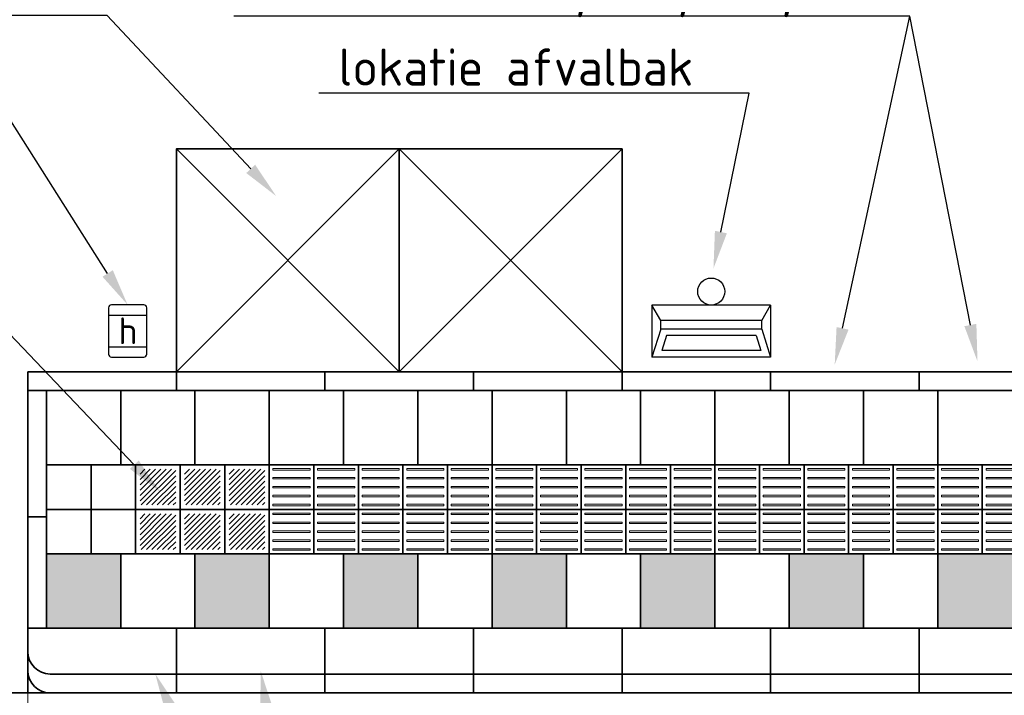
# Model space of a CAD drawing. Header units: metres. Extents: x -699 to 2316, y -1199 to 781.
# Tile 462 of 593: x 924.18 to 930.8, y -244.78 to -240.23. Entities that reach past the tile are written whole.
import ezdxf
from ezdxf import colors
from ezdxf.entities.mleader import LeaderData, LeaderLine
from ezdxf.enums import TextEntityAlignment as Align
from ezdxf.math import Vec2, Vec3

# ---------------------------------------------------------------- set-up
doc = ezdxf.new("R2010")
doc.units = ezdxf.units.M
doc.header["$PDMODE"] = 1
for name, color, linetype, lineweight in [('N-WE-IE-MEUBILAIR_WEGMEUBILAIR_ABRI-G', 7, 'Continuous', 35), ('N-WE-IE-MEUBILAIR_WEGMEUBILAIR_AFVALBAK-S-100', 7, 'Continuous', 25), ('N-WE-VH-KANTOPSLUITING-G', 251, 'Continuous', 35), ('N-WE-VH-KANTVERHARDING-G', 210, 'Continuous', 35), ('N-WE-VH-VERHARDING_TEGEL-G', 252, 'Continuous', 35), ('N-WE-VW-HALTEPAAL-S-100', 7, 'Continuous', 25), ('X-XX-AL-M', 7, 'Continuous', 18), ('X-XX-AL-T25', 7, 'Continuous', 25)]:
    doc.layers.add(name, color=color, linetype=linetype, lineweight=lineweight)
doc.styles.add('NLCS-ISO', font='NLCS-ISO.ttf')
doc.styles.add('NLCS-ISO-M100-T25', font='NLCS-ISO.ttf', dxfattribs={"height": 0.25})
doc.dimstyles.new('NLCS-M100-T25-PIJL_A_L2_H1', dxfattribs={"dimscale": 0.1, "dimtxt": 2.5, "dimasz": 2.5, "dimexe": 2, "dimexo": 2, "dimgap": 0.7, "dimtad": 1, "dimzin": 0, "dimdsep": 46, "dimtxsty": 'NLCS-ISO-M100-T25', "dimcen": 0, "dimdle": 2, "dimclrd": 256, "dimclre": 256, "dimclrt": 256, "dimadec": 1, "dimazin": 0, "dimtfac": 1, "dimtdec": 3, "dimtofl": 0, "dimtmove": 0, "dimatfit": 3, "dimfxl": 2, "dimtfillclr": 256, "dimtolj": 1, "dimtzin": 0, "dimlwd": -1, "dimlwe": -1, "dimarcsym": 0})

# ---------------------------------------------------------------- blocks, each defined once
blk = doc.blocks.new('geleiderlijn')
for points in [[(0, 0), (0.3, 0), (0.3, 0.3), (0, 0.3)], [(0, -0.3), (0.3, -0.3), (0.3, 0), (0, 0)]]:
    blk.add_lwpolyline(points, close=True)
at = {"lineweight": 9}
for points in [[(0.025, 0.265), (0.275, 0.265), (0.275, 0.275), (0.025, 0.275)], [(0.025, 0.205), (0.275, 0.205), (0.275, 0.215), (0.025, 0.215)], [(0.025, 0.145), (0.275, 0.145), (0.275, 0.155), (0.025, 0.155)], [(0.025, 0.085), (0.275, 0.085), (0.275, 0.095), (0.025, 0.095)], [(0.025, 0.025), (0.275, 0.025), (0.275, 0.035), (0.025, 0.035)], [(0.025, -0.035), (0.275, -0.035), (0.275, -0.025), (0.025, -0.025)], [(0.025, -0.095), (0.275, -0.095), (0.275, -0.085), (0.025, -0.085)], [(0.025, -0.155), (0.275, -0.155), (0.275, -0.145), (0.025, -0.145)], [(0.025, -0.215), (0.275, -0.215), (0.275, -0.205), (0.025, -0.205)], [(0.025, -0.275), (0.275, -0.275), (0.275, -0.265), (0.025, -0.265)]]:
    blk.add_lwpolyline(points, close=True, dxfattribs=at)
blk = doc.blocks.new('SVW-PERRON-A-P-SO')
at = {"layer": 'N-WE-VH-VERHARDING_TEGEL-G', "lineweight": 9}
h = blk.add_hatch(dxfattribs=at)
h.set_pattern_fill('ANSI31', color=256, scale=0.008, style=0)
h.set_pattern_definition([(45, (0.755, 1.025), (-0.0179605, 0.0179605), [])])
h.paths.add_polyline_path([(0.995, 1.505), (0.755, 1.505), (0.755, 1.265), (0.995, 1.265)])
h = blk.add_hatch(dxfattribs=at)
h.set_pattern_fill('ANSI31', color=256, scale=0.008, style=0)
h.set_pattern_definition([(45, (1.055, 1.025), (-0.0179605, 0.0179605), [])])
h.paths.add_polyline_path([(1.295, 1.505), (1.055, 1.505), (1.055, 1.265), (1.295, 1.265)])
h = blk.add_hatch(dxfattribs=at)
h.set_pattern_fill('ANSI31', color=256, scale=0.008, style=0)
h.set_pattern_definition([(45, (1.355, 1.025), (-0.0179605, 0.0179605), [])])
h.paths.add_polyline_path([(1.595, 1.505), (1.355, 1.505), (1.355, 1.265), (1.595, 1.265)])
h = blk.add_hatch(dxfattribs=at)
h.set_pattern_fill('ANSI31', color=256, scale=0.008, style=0)
h.set_pattern_definition([(45, (0.755, 0.725), (-0.0179605, 0.0179605), [])])
h.paths.add_polyline_path([(0.995, 1.205), (0.755, 1.205), (0.755, 0.965), (0.995, 0.965)])
h = blk.add_hatch(dxfattribs=at)
h.set_pattern_fill('ANSI31', color=256, scale=0.008, style=0)
h.set_pattern_definition([(45, (1.055, 0.725), (-0.0179605, 0.0179605), [])])
h.paths.add_polyline_path([(1.295, 1.205), (1.055, 1.205), (1.055, 0.965), (1.295, 0.965)])
h = blk.add_hatch(dxfattribs=at)
h.set_pattern_fill('ANSI31', color=256, scale=0.008, style=0)
h.set_pattern_definition([(45, (1.355, 0.725), (-0.0179605, 0.0179605), [])])
h.paths.add_polyline_path([(1.595, 1.205), (1.355, 1.205), (1.355, 0.965), (1.595, 0.965)])
at = {"layer": 'N-WE-VH-VERHARDING_TEGEL-G'}
for points in [[(0.625, 0.435), (0.625, 0.935), (0.125, 0.935), (0.125, 0.435), (0.185, 0.435)], [(1.625, 0.435), (1.625, 0.935), (1.125, 0.935), (1.125, 0.435)], [(2.125, 0.435), (2.625, 0.435), (2.625, 0.935), (2.125, 0.935)], [(3.125, 0.935), (3.125, 0.435), (3.625, 0.435), (3.625, 0.935)], [(4.625, 0.935), (4.125, 0.935), (4.125, 0.435), (4.625, 0.435)], [(5.125, 0.935), (5.125, 0.435), (5.625, 0.435), (5.625, 0.935)], [(6.625, 0.435), (6.625, 0.935), (6.125, 0.935), (6.125, 0.435)]]:
    blk.add_hatch(color=256, dxfattribs=at).paths.add_polyline_path(points)
at = {"layer": 'N-WE-VH-KANTOPSLUITING-G'}
for p, q in [((0, 2.16), (0, 2.035)), ((0, 2.16), (16, 2.16)), ((1, 2.16), (1, 2.035)), ((2, 2.16), (2, 2.035)), ((3, 2.16), (3, 2.035)), ((4, 2.16), (4, 2.035)), ((5, 2.16), (5, 2.035)), ((6, 2.16), (6, 2.035)), ((0, 2.035), (0, 0)), ((0, 2.035), (15, 2.035)), ((0.125, 2.035), (0.125, 0.435)), ((0, 1.185), (0.125, 1.185)), ((0, 0.435), (15.875, 0.435)), ((1, 0.435), (1, 0)), ((2, 0.435), (2, 0)), ((3, 0.435), (3, 0)), ((4, 0.435), (4, 0)), ((5, 0.435), (5, 0)), ((6, 0.435), (6, 0)), ((0.15, 0.127), (5, 0.127)), ((16, 0.127), (5, 0.127)), ((0, 0), (5, 0)), ((16, 0), (5, 0))]:
    blk.add_line(p, q, dxfattribs=at)
blk.add_lwpolyline([(0.125, 0.935), (0.125, 0.435)], dxfattribs=at)
for centre in [(0.15, 0.277), (0.15, 0.15)]:
    blk.add_arc(centre, 0.15, 180, 270, dxfattribs=at)
at = {"layer": 'N-WE-VH-VERHARDING_TEGEL-G'}
blk.add_line((0.125, 0.935), (15.875, 0.935), dxfattribs=at)
for points in [[(0.625, 2.035), (0.625, 1.535)], [(1.125, 2.035), (1.125, 1.535)], [(1.625, 2.035), (1.625, 1.535)], [(2.125, 2.035), (2.125, 1.535)], [(2.625, 2.035), (2.625, 1.535)], [(3.125, 2.035), (3.125, 1.535)], [(3.625, 2.035), (3.625, 1.535)], [(4.125, 2.035), (4.125, 1.535)], [(4.625, 2.035), (4.625, 1.535)], [(5.125, 2.035), (5.125, 1.535)], [(5.625, 2.035), (5.625, 1.535)], [(6.125, 2.035), (6.125, 1.535)], [(0.625, 0.935), (0.625, 0.435)], [(1.125, 0.935), (1.125, 0.435)], [(1.625, 0.935), (1.625, 0.435)], [(2.125, 0.935), (2.125, 0.435)], [(2.625, 0.935), (2.625, 0.435)], [(3.125, 0.935), (3.125, 0.435)], [(3.625, 0.935), (3.625, 0.435)], [(4.125, 0.935), (4.125, 0.435)], [(4.625, 0.935), (4.625, 0.435)], [(5.125, 0.935), (5.125, 0.435)], [(5.625, 0.935), (5.625, 0.435)], [(6.125, 0.935), (6.125, 0.435)]]:
    blk.add_lwpolyline(points, dxfattribs=at)
for points in [[(0.125, 1.235), (0.425, 1.235), (0.425, 1.535), (0.125, 1.535)], [(0.425, 1.235), (0.725, 1.235), (0.725, 1.535), (0.425, 1.535)], [(0.725, 1.235), (1.025, 1.235), (1.025, 1.535), (0.725, 1.535)], [(1.025, 1.235), (1.325, 1.235), (1.325, 1.535), (1.025, 1.535)], [(1.325, 1.235), (1.625, 1.235), (1.625, 1.535), (1.325, 1.535)], [(0.125, 0.935), (0.425, 0.935), (0.425, 1.235), (0.125, 1.235)], [(0.425, 0.935), (0.725, 0.935), (0.725, 1.235), (0.425, 1.235)], [(0.725, 0.935), (1.025, 0.935), (1.025, 1.235), (0.725, 1.235)], [(1.025, 0.935), (1.325, 0.935), (1.325, 1.235), (1.025, 1.235)], [(1.325, 0.935), (1.625, 0.935), (1.625, 1.235), (1.325, 1.235)]]:
    blk.add_lwpolyline(points, close=True, dxfattribs=at)
for p in [(1.625, 1.235), (1.925, 1.235), (2.225, 1.235), (2.525, 1.235), (2.825, 1.235), (3.125, 1.235), (3.425, 1.235), (3.725, 1.235), (4.025, 1.235), (4.325, 1.235), (4.625, 1.235), (4.925, 1.235), (5.225, 1.235), (5.525, 1.235), (5.825, 1.235), (6.125, 1.235), (6.425, 1.235)]:
    blk.add_blockref('geleiderlijn', p, dxfattribs=at)
blk = doc.blocks.new('*D1673')
at = {"layer": 'Defpoints', "color": 0, "transparency": 16777216}
for p in [(924.2318, -244.3265), (936.2318, -244.7615), (936.2318, -246.089)]:
    blk.add_point(p, dxfattribs=at)
at = {"layer": 'X-XX-AL-M', "transparency": 16777216}
for p, q in [((924.2318, -244.5265), (924.2318, -246.289)), ((936.2318, -244.9615), (936.2318, -246.289)), ((924.4818, -246.089), (935.9818, -246.089))]:
    blk.add_line(p, q, dxfattribs=at)
for points in [[(924.4818, -246.0473), (924.4818, -246.1307), (924.2318, -246.089)], [(935.9818, -246.0473), (935.9818, -246.1307), (936.2318, -246.089)]]:
    blk.add_solid(points, dxfattribs=at)
at = {"layer": 'X-XX-AL-M', "transparency": 16777216, "insert": (929.2318, -245.894), "char_height": 0.25, "attachment_point": 5, "style": 'NLCS-ISO-M100-T25'}
blk.add_mtext('\\A1;12.00', dxfattribs=at)
blk = doc.blocks.new('*D1674')
at = {"layer": 'Defpoints', "color": 0, "transparency": 16777216}
for p in [(922.2318, -244.7615), (924.2318, -244.7615), (922.2318, -246.089)]:
    blk.add_point(p, dxfattribs=at)
at = {"layer": 'X-XX-AL-M', "transparency": 16777216}
for p, q in [((922.2318, -244.9615), (922.2318, -246.289)), ((924.2318, -244.9615), (924.2318, -246.289)), ((923.9818, -246.089), (922.4818, -246.089))]:
    blk.add_line(p, q, dxfattribs=at)
for points in [[(922.4818, -246.0473), (922.4818, -246.1307), (922.2318, -246.089)], [(923.9818, -246.0473), (923.9818, -246.1307), (924.2318, -246.089)]]:
    blk.add_solid(points, dxfattribs=at)
at = {"layer": 'X-XX-AL-M', "transparency": 16777216, "insert": (923.2318, -245.894), "char_height": 0.25, "attachment_point": 5, "style": 'NLCS-ISO-M100-T25'}
blk.add_mtext('\\A1;2.00', dxfattribs=at)
blk = doc.blocks.new('*D1711')
at = {"layer": 'Defpoints', "color": 0, "transparency": 16777216}
for p in [(923.2803, -242.6015), (924.2318, -242.6015), (924.2268, -244.7615)]:
    blk.add_point(p, dxfattribs=at)
at = {"layer": 'X-XX-AL-M', "transparency": 16777216}
for p, q in [((924.0318, -242.6015), (923.0803, -242.6015)), ((923.2803, -244.5115), (923.2803, -242.8515)), ((924.0268, -244.7615), (923.0803, -244.7615))]:
    blk.add_line(p, q, dxfattribs=at)
for points in [[(923.2386, -242.8515), (923.3219, -242.8515), (923.2803, -242.6015)], [(923.2386, -244.5115), (923.3219, -244.5115), (923.2803, -244.7615)]]:
    blk.add_solid(points, dxfattribs=at)
at = {"layer": 'X-XX-AL-M', "transparency": 16777216, "insert": (923.0853, -243.6815), "char_height": 0.25, "attachment_point": 5, "rotation": 90, "style": 'NLCS-ISO-M100-T25'}
blk.add_mtext('\\A1;2.16', dxfattribs=at)
blk = doc.blocks.new('*D1712')
at = {"layer": 'Defpoints', "color": 0, "transparency": 16777216}
for p in [(923.8337, -242.7265), (924.2318, -242.7265), (924.2268, -244.3265)]:
    blk.add_point(p, dxfattribs=at)
at = {"layer": 'X-XX-AL-M', "transparency": 16777216}
for p, q in [((924.0318, -242.7265), (923.6337, -242.7265)), ((923.8337, -244.0765), (923.8337, -242.9765)), ((924.0268, -244.3265), (923.6337, -244.3265))]:
    blk.add_line(p, q, dxfattribs=at)
for points in [[(923.7921, -242.9765), (923.8754, -242.9765), (923.8337, -242.7265)], [(923.7921, -244.0765), (923.8754, -244.0765), (923.8337, -244.3265)]]:
    blk.add_solid(points, dxfattribs=at)
at = {"layer": 'X-XX-AL-M', "transparency": 16777216, "insert": (923.6387, -243.5265), "char_height": 0.25, "attachment_point": 5, "rotation": 90, "style": 'NLCS-ISO-M100-T25'}
blk.add_mtext('\\A1;1.60', dxfattribs=at)
blk = doc.blocks.new('SIE-WEG_AFVALBAK_TYPE_02')
at = {"linetype": 'Continuous'}
for p, q in [((0.4, -0.0908), (-0.4, -0.0908)), ((-0.34, -0.1953), (-0.4, -0.0908)), ((0.34, -0.1953), (0.4, -0.0908)), ((0.34, -0.1953), (-0.34, -0.1953)), ((-0.34, -0.2524), (-0.34, -0.1953)), ((0.34, -0.2524), (0.34, -0.1953)), ((-0.34, -0.2524), (-0.4, -0.4408)), ((0.34, -0.2524), (-0.34, -0.2524)), ((0.34, -0.2524), (0.4, -0.4408)), ((-0.3017, -0.2969), (-0.3335, -0.3966)), ((0.3017, -0.2969), (-0.3017, -0.2969)), ((0.3017, -0.2969), (0.3335, -0.3966)), ((0.3335, -0.3966), (-0.3335, -0.3966)), ((0.4, -0.4408), (-0.4, -0.4408))]:
    blk.add_line(p, q, dxfattribs=at)
for p, q in [((-0.4, -0.0908), (-0.4, -0.4408)), ((0.4, -0.0908), (0.4, -0.4408))]:
    blk.add_line(p, q)
blk.add_circle((0, 0), 0.0908, dxfattribs=at)
blk = doc.blocks.new('SVW-HALTEPAAL-SO')
for p, q in [((-1.286, 1.063), (1.286, 1.063)), ((-1.286, -1.063), (1.286, -1.063))]:
    blk.add_line(p, q)
blk.add_lwpolyline([(-1.09, -1.757), (1.09, -1.757, 0.414214), (1.286, -1.561), (1.286, 1.561, 0.414214), (1.09, 1.757), (-1.09, 1.757, 0.414214), (-1.286, 1.561), (-1.286, -1.561, 0.414214)], format="xyb", close=True)
at = {"lineweight": 18, "style": 'NLCS-ISO'}
blk.add_text('h', height=1.8, dxfattribs=at).set_placement((0.019, 0.006), align=Align.MIDDLE_CENTER)

msp = doc.modelspace()

# ---------------------------------------------------------------- linework, layer by layer
at = {"layer": 'N-WE-IE-MEUBILAIR_WEGMEUBILAIR_ABRI-G'}
for p, q in [((925.2318, -242.6015), (926.7318, -241.1015)), ((925.2318, -241.1015), (926.7318, -242.6015)), ((926.7318, -242.6015), (928.2318, -241.1015)), ((926.7318, -241.1015), (928.2318, -242.6015))]:
    msp.add_line(p, q, dxfattribs=at)
for points in [[(925.2318, -242.6015), (926.7318, -242.6015), (926.7318, -241.1015), (925.2318, -241.1015)], [(926.7318, -242.6015), (928.2318, -242.6015), (928.2318, -241.1015), (926.7318, -241.1015)]]:
    msp.add_lwpolyline(points, close=True, dxfattribs=at)
at = {"layer": 'N-WE-VH-KANTVERHARDING-G'}
msp.add_line((922.2318, -244.7615), (946.2318, -244.7615), dxfattribs=at)

# ---------------------------------------------------------------- block references
at = {"layer": 'N-WE-IE-MEUBILAIR_WEGMEUBILAIR_AFVALBAK-S-100'}
msp.add_blockref('SIE-WEG_AFVALBAK_TYPE_02', (928.8318, -242.0607), dxfattribs=at)
at = {"layer": 'N-WE-VH-KANTVERHARDING-G'}
msp.add_blockref('SVW-PERRON-A-P-SO', (924.2318, -244.7615), dxfattribs=at)
at = {"layer": 'N-WE-VW-HALTEPAAL-S-100', "xscale": 0.1, "yscale": 0.1, "zscale": 0.1}
msp.add_blockref('SVW-HALTEPAAL-SO', (924.9032, -242.3258), dxfattribs=at)

# ---------------------------------------------------------------- dimensions: what is measured, and where the dimension line sits
at = {"layer": 'X-XX-AL-M'}
for base, p1, p2, picture, middle in [((923.2803, -242.6015), (924.2268, -244.7615), (924.2318, -242.6015), '*D1711', (923.0853, -243.6815)), ((923.8337, -242.7265), (924.2268, -244.3265), (924.2318, -242.7265), '*D1712', (923.6387, -243.5265))]:
    dim = msp.add_linear_dim(base=base, p1=p1, p2=p2, angle=90, dimstyle='NLCS-M100-T25-PIJL_A_L2_H1', dxfattribs=at)
    dim.commit()
    dim.dimension.update_dxf_attribs({"geometry": picture, "text_midpoint": middle})
dim = msp.add_linear_dim(base=(936.2318, -246.089), p1=(924.2318, -244.3265), p2=(936.2318, -244.7615), dimstyle='NLCS-M100-T25-PIJL_A_L2_H1', dxfattribs=at)
dim.commit()
dim.dimension.update_dxf_attribs({"geometry": '*D1673', "text_midpoint": (929.2318, -246.089), "dimtype": 160})
dim = msp.add_linear_dim(base=(922.2318, -246.089), p1=(924.2318, -244.7615), p2=(922.2318, -244.7615), dimstyle='NLCS-M100-T25-PIJL_A_L2_H1', dxfattribs=at)
dim.commit()
dim.dimension.update_dxf_attribs({"geometry": '*D1674', "text_midpoint": (923.2318, -245.894)})

# ---------------------------------------------------------------- leaders
at = {"layer": 'X-XX-AL-T25'}
ml = msp.add_multileader_mtext('Standard', dxfattribs=at)
ml.set_content('abri, min. 2 stramiens\\Pinclusief betonplaat', color=256, style='NLCS-ISO-M100-T25')
ml.set_leader_properties(color=256, linetype='ByLayer', lineweight=-1)
ml.build(insert=Vec2(0, 0))
ml.multileader.update_dxf_attribs({"text_left_attachment_type": 5, "text_right_attachment_type": 5, "dogleg_length": 0.25, "arrow_head_size": 0.25})
ctx = ml.context
ctx.base_point, ctx.char_height, ctx.arrow_head_size, ctx.landing_gap_size, ctx.plane_origin = Vec3(921.074, -240.203), 0.25, 0.25, 0.09, Vec3(-18.7826, -2.7839)
ctx.left_attachment, ctx.right_attachment = 5, 5
notes = []
notes.append((ctx, [(1, (1, 1, 0), (924.7665, -240.203), (-1, 0), 0.25, [(0, [(925.9026, -241.418)], 0, [])])]))
ctx.mtext.insert, ctx.mtext.flow_direction = Vec3(921.164, -239.4614), 5
ml = msp.add_multileader_mtext('Standard', dxfattribs=at)
ml.set_content('betonband 0,12x0,25x1,00', color=256, style='NLCS-ISO-M100-T25')
ml.set_leader_properties(color=256, linetype='ByLayer', lineweight=-1)
ml.build(insert=Vec2(0, 0))
ml.multileader.update_dxf_attribs({"text_left_attachment_type": 5, "text_right_attachment_type": 5, "dogleg_length": 0.25, "arrow_head_size": 0.25})
ctx = ml.context
ctx.base_point, ctx.char_height, ctx.arrow_head_size, ctx.landing_gap_size, ctx.plane_origin = Vec3(926.0024, -240.207), 0.25, 0.25, 0.09, Vec3(-13.2357, -1.2148)
ctx.left_attachment, ctx.right_attachment = 5, 5
notes.append((ctx, [(1, (1, 1, 0), (930.1699, -240.207), (-1, 0), 0.25, [(0, [(929.6631, -242.5527)], 0, [])])]))
ctx.mtext.insert, ctx.mtext.flow_direction = Vec3(926.0924, -239.907), 5
ml = msp.add_multileader_mtext('Standard', dxfattribs=at)
ml.set_content(' ', color=256, style='NLCS-ISO-M100-T25')
ml.set_leader_properties(color=256, linetype='ByLayer', lineweight=-1)
ml.build(insert=Vec2(0, 0))
ml.multileader.update_dxf_attribs({"text_left_attachment_type": 5, "text_right_attachment_type": 5, "dogleg_length": 0.25, "arrow_head_size": 0.25})
ctx = ml.context
ctx.base_point, ctx.char_height, ctx.arrow_head_size, ctx.landing_gap_size, ctx.plane_origin = Vec3(929.5899, -240.207), 0.25, 0.25, 0.09, Vec3(-14.5211, -1.3987)
ctx.left_attachment, ctx.right_attachment = 5, 5
notes.append((ctx, [(1, (1, 1, 0), (930.1699, -240.207), (-1, 0), 0.25, [(0, [(930.6243, -242.5314)], 0, [])])]))
ctx.mtext.insert, ctx.mtext.flow_direction = Vec3(929.6799, -239.957), 5
ml = msp.add_multileader_mtext('Standard', dxfattribs=at)
ml.set_content('lokatie haltepaal', color=256, style='NLCS-ISO-M100-T25')
ml.set_leader_properties(color=256, linetype='ByLayer', lineweight=-1)
ml.build(insert=Vec2(0, 0))
ml.multileader.update_dxf_attribs({"text_left_attachment_type": 5, "text_right_attachment_type": 5, "dogleg_length": 0.25, "arrow_head_size": 0.25})
ctx = ml.context
ctx.base_point, ctx.char_height, ctx.arrow_head_size, ctx.landing_gap_size, ctx.plane_origin = Vec3(921.074, -240.778), 0.25, 0.25, 0.09, Vec3(-19.3701, -3.3336)
ctx.left_attachment, ctx.right_attachment = 5, 5
notes.append((ctx, [(1, (1, 1, 0), (924.029, -240.778), (-1, 0), 0.25, [(0, [(924.9032, -242.1501)], 0, [])])]))
ctx.mtext.insert, ctx.mtext.flow_direction = Vec3(921.164, -240.453), 5
ml = msp.add_multileader_mtext('Standard', dxfattribs=at)
ml.set_content('lokatie afvalbak', color=256, style='NLCS-ISO-M100-T25')
ml.set_leader_properties(color=256, linetype='ByLayer', lineweight=-1)
ml.build(insert=Vec2(0, 0))
ml.multileader.update_dxf_attribs({"text_left_attachment_type": 5, "text_right_attachment_type": 5, "dogleg_length": 0.25, "arrow_head_size": 0.25})
ctx = ml.context
ctx.base_point, ctx.char_height, ctx.arrow_head_size, ctx.landing_gap_size, ctx.plane_origin = Vec3(926.2327, -240.7258), 0.25, 0.25, 0.09, Vec3(-14.318, -1.7337)
ctx.left_attachment, ctx.right_attachment = 5, 5
notes.append((ctx, [(1, (1, 1, 0), (929.0877, -240.7258), (-1, 0), 0.25, [(0, [(928.847, -241.9055)], 0, [])])]))
ctx.mtext.insert, ctx.mtext.flow_direction = Vec3(926.3227, -240.4258), 5
ml = msp.add_multileader_mtext('Standard', dxfattribs=at)
ml.set_content('6x aluminium met beton gevulde klanktegels (instapmarkering)\\P0,30x0,30x0,07 (grijs) met gladde bovenkant voorzien van anti-slip\\P(geel akoestisch vlak als instapmarkering is ook toegestaan)', color=256, style='NLCS-ISO-M100-T25')
ml.set_leader_properties(color=256, linetype='ByLayer', lineweight=-1)
ml.build(insert=Vec2(0, 0))
ml.multileader.update_dxf_attribs({"text_left_attachment_type": 5, "text_right_attachment_type": 5, "dogleg_length": 0.25, "arrow_head_size": 0.25})
ctx = ml.context
ctx.base_point, ctx.char_height, ctx.arrow_head_size, ctx.landing_gap_size, ctx.plane_origin = Vec3(913.4477, -242.301), 0.25, 0.25, 0.09, Vec3(-20.3464, -5.1065)
ctx.left_attachment, ctx.right_attachment = 5, 5
notes.append((ctx, [(1, (1, 1, 0), (924.0652, -242.301), (-1, 0), 0.25, [(0, [(925.121, -243.4069)], 0, [])])]))
ctx.mtext.insert, ctx.mtext.flow_direction = Vec3(913.5377, -241.0676), 5
for ctx, leaders in notes:
    for number, flags, end, landing, length, lines in leaders:
        leader = LeaderData()
        leader.index, (leader.has_last_leader_line, leader.has_dogleg_vector, leader.attachment_direction) = number, flags
        leader.last_leader_point, leader.dogleg_vector, leader.dogleg_length = Vec3(end), Vec3(landing), length
        for number, points, colour, breaks in lines:
            line = LeaderLine()
            line.index, line.vertices, line.color, line.breaks = number, Vec3.list(points), colors.encode_raw_color(colour), breaks
            leader.lines.append(line)
        ctx.leaders.append(leader)

# ---------------------------------------------------------------- next in the draw order: leaders
ml = msp.add_multileader_mtext('Standard', dxfattribs=at)
ml.set_content('profil perronband 1,00x0,435x0,33, \\P11x basiselement, 1x eindband, 1x vlak en 3 entree-elementen', color=256, style='NLCS-ISO-M100-T25')
ml.set_leader_properties(color=256, linetype='ByLayer', lineweight=-1)
ml.build(insert=Vec2(0, 0))
ml.multileader.update_dxf_attribs({"text_left_attachment_type": 5, "text_right_attachment_type": 5, "dogleg_length": 0.25, "arrow_head_size": 0.25})
ctx = ml.context
ctx.base_point, ctx.char_height, ctx.arrow_head_size, ctx.landing_gap_size, ctx.plane_origin = Vec3(926.4268, -247.0425), 0.25, 0.25, 0.09, Vec3(-16.6832, -8.3484)
ctx.left_attachment, ctx.right_attachment = 5, 5
notes = []
notes.append((ctx, [(0, (1, 1, 0), (926.1768, -247.0425), (1, 0), 0.25, [(0, [(925.7989, -244.6127)], 0, [])])]))
ctx.mtext.insert, ctx.mtext.flow_direction = Vec3(926.5168, -246.3258), 5
ctx.mtext.has_bg_fill, ctx.mtext.bg_color, ctx.mtext.bg_scale_factor, ctx.mtext.bg_transparency, ctx.mtext.use_window_bg_color = 1, -1027028792, 1.5, 0, 1
for ctx, leaders in notes:
    for number, flags, end, landing, length, lines in leaders:
        leader = LeaderData()
        leader.index, (leader.has_last_leader_line, leader.has_dogleg_vector, leader.attachment_direction) = number, flags
        leader.last_leader_point, leader.dogleg_vector, leader.dogleg_length = Vec3(end), Vec3(landing), length
        for number, points, colour, breaks in lines:
            line = LeaderLine()
            line.index, line.vertices, line.color, line.breaks = number, Vec3.list(points), colors.encode_raw_color(colour), breaks
            leader.lines.append(line)
        ctx.leaders.append(leader)

# ---------------------------------------------------------------- next in the draw order: leaders
ml = msp.add_multileader_mtext('Standard', dxfattribs=at)
ml.set_content(' ', color=256, style='NLCS-ISO-M100-T25')
ml.set_leader_properties(color=256, linetype='ByLayer', lineweight=-1)
ml.build(insert=Vec2(0, 0))
ml.multileader.update_dxf_attribs({"text_left_attachment_type": 5, "text_right_attachment_type": 5, "dogleg_length": 0.25, "arrow_head_size": 0.25})
ctx = ml.context
ctx.base_point, ctx.char_height, ctx.arrow_head_size, ctx.landing_gap_size, ctx.plane_origin = Vec3(926.4268, -247.0425), 0.25, 0.25, 0.09, Vec3(-18.4085, -7.8786)
ctx.left_attachment, ctx.right_attachment = 5, 5
notes = []
notes.append((ctx, [(0, (1, 1, 0), (926.1768, -247.0425), (1, 0), 0.25, [(0, [(925.0892, -244.6329)], 0, [])])]))
ctx.mtext.insert, ctx.mtext.flow_direction = Vec3(926.5168, -246.7925), 5
for ctx, leaders in notes:
    for number, flags, end, landing, length, lines in leaders:
        leader = LeaderData()
        leader.index, (leader.has_last_leader_line, leader.has_dogleg_vector, leader.attachment_direction) = number, flags
        leader.last_leader_point, leader.dogleg_vector, leader.dogleg_length = Vec3(end), Vec3(landing), length
        for number, points, colour, breaks in lines:
            line = LeaderLine()
            line.index, line.vertices, line.color, line.breaks = number, Vec3.list(points), colors.encode_raw_color(colour), breaks
            leader.lines.append(line)
        ctx.leaders.append(leader)

doc.saveas('drawing.dxf')
